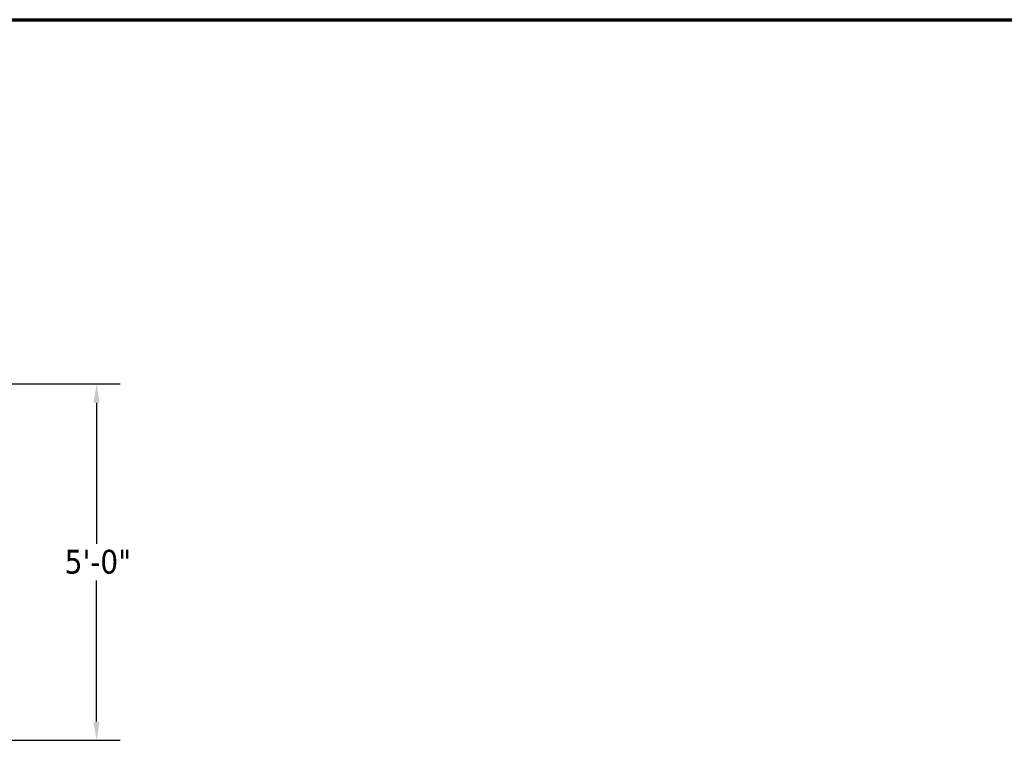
# Model space of a CAD drawing. Header units: inches. Extents: x 24 to 1128, y -94 to 748.
# Tile 571 of 573: x 628 to 794, y 627 to 748. Entities that reach past the tile are written whole.
import ezdxf

# ---------------------------------------------------------------- set-up
doc = ezdxf.new("R2010")
doc.units = ezdxf.units.IN
doc.header["$LTSCALE"] = 32
doc.header["$MEASUREMENT"] = 0
doc.layers.add('Border (ANSI)', color=7, linetype='Continuous', lineweight=70)
doc.layers.add('Dimension (ANSI)', color=7, linetype='Continuous', lineweight=25)
doc.styles.add('Note Text (ANSI)', font='tahoma.ttf')
doc.dimstyles.new('Architectural (ANSI)', dxfattribs={"dimscale": 32, "dimtxt": 0.125, "dimasz": 0.098425, "dimexe": 0.125, "dimexo": 0.0625, "dimgap": 0.031496, "dimtad": 0, "dimtih": 1, "dimtoh": 1, "dimdec": 4, "dimrnd": 1e-08, "dimzin": 3, "dimdsep": 46, "dimlunit": 4, "dimtxsty": 'Note Text (ANSI)', "dimcen": 0.09, "dimdle": 0.393701, "dimclrd": 256, "dimclre": 256, "dimclrt": 256, "dimadec": 0, "dimazin": 3, "dimtfac": 0.96, "dimtofl": 0, "dimtmove": 0, "dimatfit": 3, "dimfxl": 1, "dimfrac": 2, "dimtolj": 1, "dimtzin": 12, "dimlwd": -1, "dimlwe": -1, "dimarcsym": 0})

# ---------------------------------------------------------------- blocks, each defined once
blk = doc.blocks.new('Borders SUPERIOR BORDER')
at = {"layer": 'Border (ANSI)'}
blk.add_line((0.75, 23.375), (35.25, 23.375), dxfattribs=at)
blk = doc.blocks.new('*D19')
at = {"layer": 'Defpoints', "color": 0, "transparency": 16777216}
for p in [(576.82, 686.66), (576.82, 626.66), (640.83, 626.66)]:
    blk.add_point(p, dxfattribs=at)
at = {"layer": 'Dimension (ANSI)', "transparency": 16777216}
for p, q in [((578.82, 686.66), (644.83, 686.66)), ((640.83, 683.51), (640.83, 659.75)), ((640.83, 629.81), (640.83, 653.57)), ((578.82, 626.66), (644.83, 626.66))]:
    blk.add_line(p, q, dxfattribs=at)
for points in [[(640.3, 683.51), (641.35, 683.51), (640.83, 686.66)], [(640.3, 629.81), (641.35, 629.81), (640.83, 626.66)]]:
    blk.add_solid(points, dxfattribs=at)
at = {"layer": 'Dimension (ANSI)', "transparency": 16777216, "insert": (635.46, 658.74), "char_height": 4, "attachment_point": 1, "style": 'Note Text (ANSI)'}
blk.add_mtext('\\A1;5\'-0"', dxfattribs=at)

msp = doc.modelspace()

# ---------------------------------------------------------------- block references
at = {"xscale": 32, "yscale": 32, "zscale": 32}
msp.add_blockref('Borders SUPERIOR BORDER', (0, 0), dxfattribs=at)

# ---------------------------------------------------------------- dimensions: what is measured, and where the dimension line sits
at = {"layer": 'Dimension (ANSI)'}
dim = msp.add_linear_dim(base=(640.82734, 626.66052), p1=(576.81989, 686.66052), p2=(576.81989, 626.66052), angle=90, dimstyle='Architectural (ANSI)', override={"dimgap": 0.031496, "dimdec": 4, "dimlfac": 1, "dimtol": 0, "dimlim": 0, "dimtp": 0, "dimtm": 0, "dimtdec": 2, "dimatfit": 1}, dxfattribs=at)
dim.commit()
dim.dimension.update_dxf_attribs({"geometry": '*D19', "text_midpoint": (640.82734, 656.66052), "dimtype": 160})

doc.saveas('drawing.dxf')
